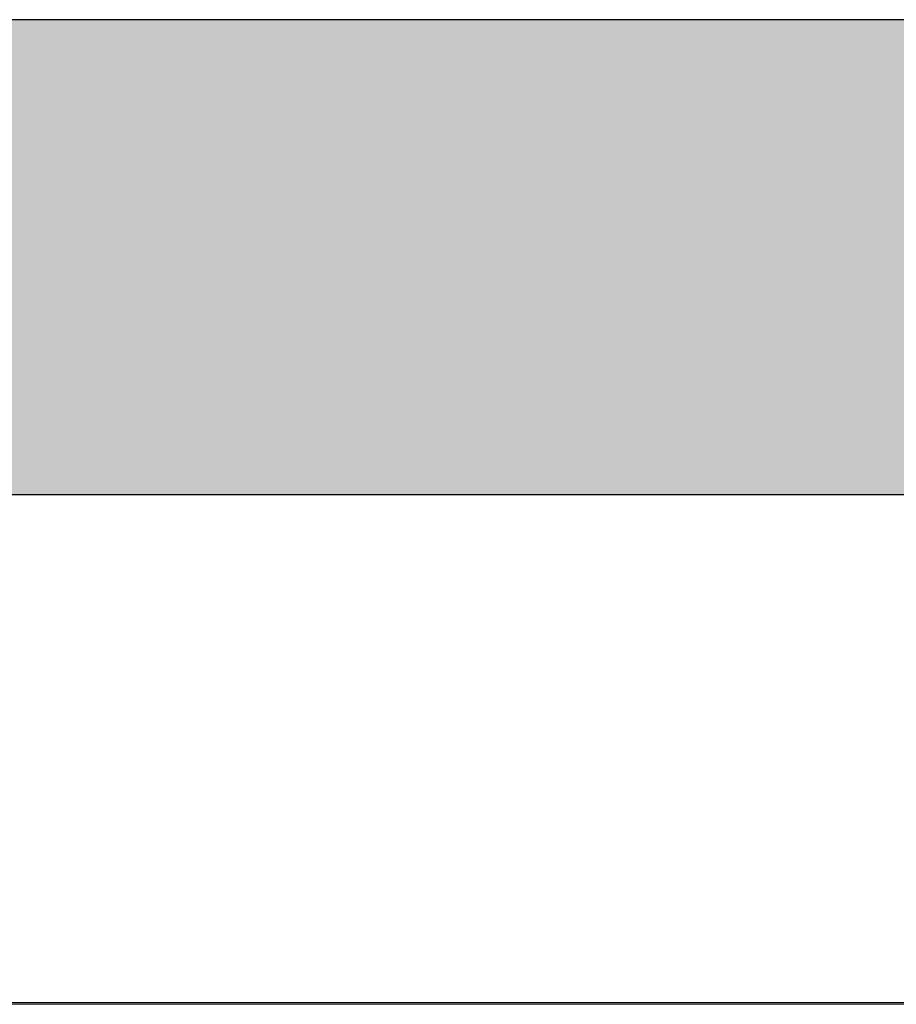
# Model space of a CAD drawing. Header units: millimetres. Extents: x -16331 to -10174, y -4135 to -3584.
# Tile 424 of 456: x -10185.101 to -10184.867, y -4010.756 to -4010.493. Entities that reach past the tile are written whole.
import ezdxf

# ---------------------------------------------------------------- set-up
doc = ezdxf.new("R2010")
doc.units = ezdxf.units.MM
doc.layers.add('AF-Condutos', color=4, linetype='Continuous')
doc.layers.add('DI-Eixos', color=7, linetype='Continuous')
doc.layers.add('DI-Elementos externos em corte', color=9, linetype='Continuous', lineweight=18)

msp = doc.modelspace()

# ---------------------------------------------------------------- hatches: boundary and pattern name
at = {"layer": 'AF-Condutos', "linetype": 'Continuous'}
msp.add_hatch(color=151, dxfattribs=at).paths.add_polyline_path([(-10185.10377, -4010.61958), (-10184.12377, -4010.61958), (-10184.12377, -4010.61405), (-10184.12377, -4010.59841), (-10184.12377, -4010.57536), (-10184.12377, -4010.5489), (-10184.12377, -4010.52359), (-10184.12377, -4010.50381), (-10184.12377, -4010.49298), (-10185.10377, -4010.49298), (-10185.10377, -4010.50381), (-10185.10377, -4010.52359), (-10185.10377, -4010.5489), (-10185.10377, -4010.57536), (-10185.10377, -4010.59841), (-10185.10377, -4010.61405)])

# ---------------------------------------------------------------- linework, layer by layer
at = {"layer": 'AF-Condutos'}
for p, q in [((-10184.12377, -4010.49298), (-10185.10377, -4010.49298)), ((-10185.10377, -4010.61958), (-10184.12377, -4010.61958))]:
    msp.add_line(p, q, dxfattribs=at)
at = {"layer": 'DI-Eixos'}
msp.add_line((-10198.37081, -4010.75513), (-10176.10657, -4010.75513), dxfattribs=at)
at = {"layer": 'DI-Elementos externos em corte'}
for p, q in [((-10185.09737, -4010.75559), (-10190.58377, -4010.75559)), ((-10184.89318, -4010.75559), (-10185.53045, -4010.75559)), ((-10184.14377, -4010.75559), (-10185.09737, -4010.75559)), ((-10184.12378, -4010.75559), (-10184.89318, -4010.75559))]:
    msp.add_line(p, q, dxfattribs=at)
at = {"layer": 'DI-Elementos externos em corte', "lineweight": 5}
for p, q in [((-10185.09737, -4010.75559), (-10190.58377, -4010.75559)), ((-10184.89318, -4010.75559), (-10185.53045, -4010.75559)), ((-10184.14377, -4010.75559), (-10185.09737, -4010.75559)), ((-10184.12378, -4010.75559), (-10184.89318, -4010.75559))]:
    msp.add_line(p, q, dxfattribs=at)

doc.saveas('drawing.dxf')
